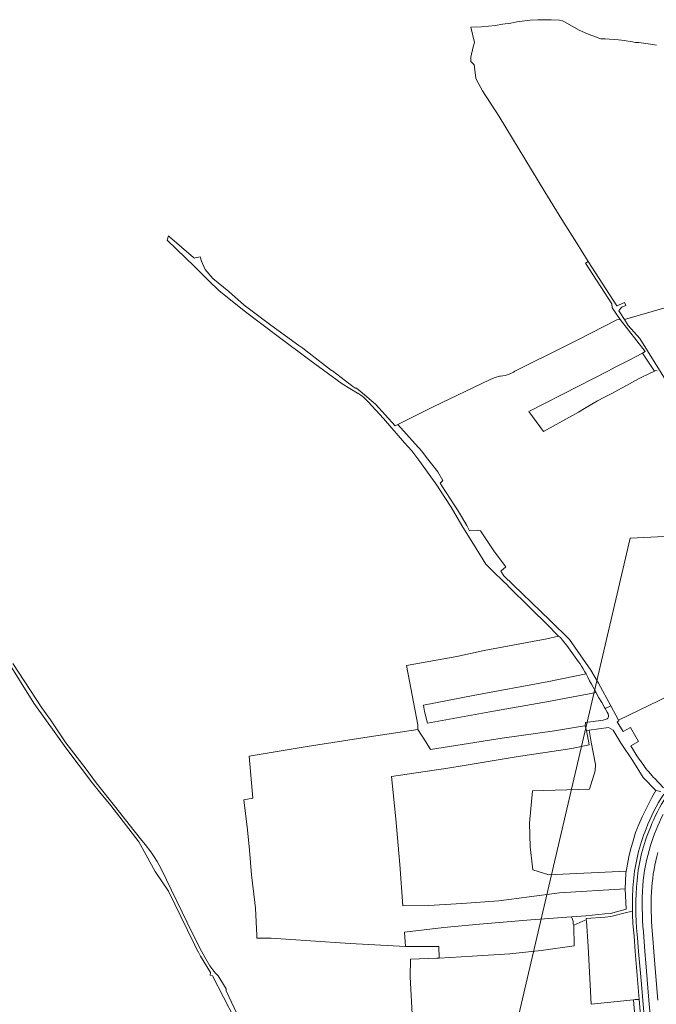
# Model space of a CAD drawing. Header units: metres. Extents: x 140853 to 145288, y 474558 to 480269.
# Tile 407 of 428: x 143539 to 144064, y 479456 to 480269. Entities that reach past the tile are written whole.
import ezdxf

# ---------------------------------------------------------------- set-up
doc = ezdxf.new("R2010")
doc.units = ezdxf.units.M
doc.header["$MEASUREMENT"] = 0
for name, color, linetype, lineweight in [('B-WE-GR-BOS_GEMENGD-G', 40, 'Continuous', 13), ('B-WE-GR-BOS_LOOF-G', 40, 'Continuous', 13), ('B-WE-GR-BOUWLAND-G', 80, 'Continuous', 13), ('B-WE-GR-GRAS-G', 60, 'Continuous', 13), ('B-WE-GR-GRAS_KRUIDENRIJK-G', 80, 'Continuous', 18), ('B-WE-OG-HULPLIJN-G', 50, 'Continuous', 18), ('B-WE-VH-ONVERHARD-G', 252, 'Continuous', 18), ('B-WE-VH-VERHARDING_ASFALT-G', 252, 'Continuous', 18), ('B-WE-VH-VERHARDING_FUNDERING_ZAND-G', 7, 'Continuous', 18), ('B-WE-VH-VERHARDING_TEGEL-G', 252, 'Continuous', 18)]:
    doc.layers.add(name, color=color, linetype=linetype, lineweight=lineweight)

msp = doc.modelspace()

# ---------------------------------------------------------------- linework, layer by layer
at = {"layer": 'B-WE-GR-BOS_GEMENGD-G', "ltscale": 0.2, "flags": 128}
msp.add_lwpolyline([(144064.501, 480247.875), (144059.648, 480248.615), (144049.799, 480249.913), (144048.848, 480249.961), (144048.51, 480250), (144047.148, 480250.157), (144044.546, 480250.551), (144037.691, 480251.585), (144035.44, 480251.88), (144033.138, 480252.126), (144022.083, 480253), (144020.583, 480253.147), (144019.382, 480253.144), (144018.581, 480253.192), (144016.98, 480253.638), (144015.028, 480254.334), (144008.169, 480256.969), (144000, 480260.577), (143989.188, 480266.901), (143986.823, 480267.988), (143984.266, 480268.47), (143977.565, 480268.774), (143966.408, 480268.87), (143960.081, 480268.409), (143949.2, 480267.043), (143944.232, 480265.889), (143937.279, 480265.131), (143931.437, 480264.155), (143919.945, 480263.041), (143911.051, 480262.818), (143914.178, 480250), (143913.042, 480246.498), (143911.271, 480237.895), (143911.139, 480234.426), (143913.973, 480231.568), (143915.196, 480220.812), (143915.25, 480220.337), (143920.739, 480210.167), (143934.618, 480188.945), (143972.377, 480126.816), (143986.322, 480103.871), (144000, 480082.252), (144008.003, 480069.315), (144031.72, 480032.852), (144032.02, 480032.854), (144032.67, 480033.005), (144033.769, 480033.457), (144035.667, 480034.311), (144038.165, 480035.517), (144039.22, 480033.068), (144035.922, 480031.511), (144035.523, 480031.26), (144035.073, 480030.809), (144033.476, 480028.605), (144033.829, 480027.856), (144034.43, 480026.906), (144037.99, 480021.362), (144083.773, 480034.756)], dxfattribs=at)
at = {"layer": 'B-WE-GR-BOS_LOOF-G', "ltscale": 0.2, "flags": 128}
for points in [[(143926.873, 479697.597), (143875.243, 479688.401), (143873.019, 479697.842), (143872.288, 479701.352), (143872.157, 479703.093), (143912.941, 479711.064), (143975.447, 479722.708), (144006.271, 479728.994), (144005.281, 479730.762), (144003.903, 479733.196), (144002.526, 479735.326), (144001.302, 479737.151), (144000, 479738.974), (143990.332, 479752.549), (143986.848, 479756.737), (143985.145, 479759.124), (143983.497, 479760.165), (143973.915, 479757.831), (143922.069, 479748.362), (143899.468, 479743.465), (143857.999, 479735.894), (143867.394, 479686.871), (143867.35, 479683.157), (143874.069, 479673.028), (143877.771, 479666.508), (143903.881, 479670.752), (143937.063, 479675.834), (143980.12, 479682.078), (144000, 479685.391), (144005.557, 479686.21), (144005.754, 479688.752), (144009.967, 479689.424), (144020.476, 479690.724), (144022.049, 479691.237), (144023.622, 479691.902), (144024.331, 479692.564), (144024.735, 479693.429), (144024.885, 479694.09), (144024.833, 479694.649), (144024.524, 479695.968), (144023.86, 479697.389), (144022.118, 479700.341), (144021.615, 479701.192), (144019.217, 479705.3), (144016.972, 479709.104), (144015.556, 479711.716), (144014.555, 479713.545), (143975.258, 479706.215), (143926.873, 479697.597)], [(143962.343, 479567.23), (143962.034, 479569.866), (143960.103, 479586.334), (143959.643, 479605.929), (143962.126, 479632.425), (144009.056, 479633.731), (144013.962, 479648.948), (144014.077, 479654.345), (144010.486, 479672.534), (144008.894, 479682.637), (144006.712, 479682.282), (144008.869, 479670.568), (143994.426, 479667.389), (143948.568, 479660.475), (143907.245, 479653.739), (143890.599, 479650.847), (143880.857, 479649.396), (143845.538, 479644.223), (143849.199, 479609.425), (143852.612, 479571.754), (143854.899, 479537.582), (143876.303, 479537.937), (143903.63, 479539.474), (143934.409, 479541.58), (143984.467, 479548.356), (144038.67, 479551.522), (144039.235, 479564.367), (144039.31, 479566.061), (143975.498, 479563.091), (143962.343, 479567.23)]]:
    msp.add_lwpolyline(points, close=True, dxfattribs=at)
msp.add_lwpolyline([(144117.302, 479731.553), (144033.195, 479690.793), (144033.439, 479690.291), (144032.059, 479689.538), (144036.956, 479681.417), (144042.986, 479684.857), (144049.675, 479673.131), (144043.393, 479669.548), (144048.338, 479661.29), (144049.511, 479659.515), (144053.896, 479653.279), (144054.966, 479651.911), (144055.884, 479650.644), (144056.801, 479649.529), (144058.024, 479648.059), (144062.1, 479643.549), (144062.721, 479642.904), (144070.313, 479635.022)], dxfattribs=at)
msp.add_lwpolyline([(144046.97, 479500), (144045.935, 479512.508), (144045.935, 479512.508, -0.0224722), (144044.617, 479533.243), (144044.617, 479533.243), (144039.574, 479531.953), (144026.858, 479528.701), (144022.074, 479528.159), (144006.257, 479527.222), (144006.433, 479525.942), (144006.584, 479524.842), (144008.088, 479504.147), (144010.536, 479456.53), (144045.599, 479459.956), (144046.96, 479460.309), (144050.29, 479460.21), (144049.428, 479470.285), (144046.97, 479500)], format="xyb", close=True, dxfattribs=at)
at = {"layer": 'B-WE-GR-BOUWLAND-G', "ltscale": 0.2, "flags": 128}
for points in [[(144065.152, 479979.204), (144063.882, 479979.442), (144062.717, 479978.926), (144052.272, 479973.851), (144049.524, 479972.443), (144039.682, 479966.968), (144032.588, 479963.05), (144028.24, 479960.79), (144021.645, 479957.323), (144015.848, 479954.307), (144005.106, 479948.13), (144000, 479945.091), (143971.038, 479928.894), (143958.972, 479945.535), (143958.972, 479945.535), (144000, 479966.49), (144024.349, 479978.935), (144030.845, 479982.302), (144041.238, 479987.578), (144052.881, 479993.709), (144055.151, 479994.92), (144034.535, 480021.521), (144031.782, 480021.061), (144000, 480004.951), (143990.275, 480000), (143947.569, 479978.707), (143946.328, 479977.986), (143944.66, 479977.147), (143942.938, 479976.424), (143942.06, 479976.107), (143940.273, 479975.565), (143939.367, 479975.34), (143937.534, 479974.985), (143935.681, 479974.755), (143934.75, 479974.688), (143930.523, 479973.402), (143926.436, 479971.724), (143880.46, 479949.724), (143850.901, 479934.852), (143865.201, 479918.774), (143870.719, 479912.906), (143874.485, 479907.651), (143883.769, 479895.651), (143888.148, 479888.645), (143885.868, 479886.288), (143887.303, 479884.294), (143897.841, 479867.758), (143900.066, 479864.427), (143907.832, 479851.389), (143909.965, 479847.167), (143916.364, 479847.559), (143919.127, 479847.119), (143930.646, 479829.72), (143940.18, 479817.358), (143935.792, 479813.777), (143938.43, 479809.89), (143976.537, 479772.993), (143992.604, 479757.492), (144010.124, 479732.06), (144016.464, 479721.412), (144026.683, 479702.676), (144033.171, 479690.781), (144033.195, 479690.793), (144117.302, 479731.553)], [(144049.271, 479413.356), (144045.599, 479459.956), (144010.536, 479456.53), (144008.088, 479504.147), (144008.088, 479504.147), (144006.584, 479524.842), (144006.433, 479525.942), (144003.545, 479524.888), (143996.179, 479521.738), (143996.187, 479521.192), (143996.437, 479504.445), (143969.185, 479500.638), (143943.331, 479498.074), (143912.158, 479495.918), (143884.901, 479494.411), (143883.015, 479494.307), (143861.204, 479493.518), (143861.152, 479478.864), (143862.974, 479443.152)]]:
    msp.add_lwpolyline(points, dxfattribs=at)
for points in [[(144014.555, 479713.545), (144010.795, 479720.414), (144009.212, 479723.306), (144007.731, 479726.298), (144006.271, 479728.994), (143975.447, 479722.708), (143912.941, 479711.064), (143872.157, 479703.093), (143872.288, 479701.352), (143873.019, 479697.842), (143875.243, 479688.401), (143926.873, 479697.597), (143975.258, 479706.215), (144014.555, 479713.545)], [(143734.407, 479510.878), (143746.232, 479510.838), (143778.834, 479508.603), (143811.437, 479506.367), (143857.19, 479504.115), (143856.445, 479515.932), (143888.893, 479519.688), (143918.23, 479522.386), (143960.77, 479525.921), (143994.391, 479528.573), (144006.152, 479529.404), (144021.82, 479530.872), (144026.453, 479531.306), (144039.444, 479534.781), (144038.67, 479551.522), (143984.467, 479548.356), (143934.409, 479541.58), (143903.63, 479539.474), (143876.303, 479537.937), (143854.899, 479537.582), (143852.612, 479571.754), (143849.199, 479609.425), (143845.538, 479644.223), (143880.857, 479649.396), (143890.599, 479650.847), (143907.245, 479653.739), (143948.568, 479660.475), (143994.426, 479667.389), (144008.869, 479670.568), (144006.712, 479682.282), (144005.557, 479686.21), (144000, 479685.391), (143980.12, 479682.078), (143937.063, 479675.834), (143903.881, 479670.752), (143877.771, 479666.508), (143874.069, 479673.028), (143867.35, 479683.157), (143827.189, 479677.043), (143776.048, 479668.963), (143728.068, 479661.047), (143731.248, 479626.367), (143723.673, 479625.133), (143726.609, 479600.189), (143728.353, 479583.578), (143729.894, 479563.089), (143732.659, 479540.398), (143733.301, 479535.698), (143734.308, 479513.094), (143734.407, 479510.878)], [(144039.31, 479566.061), (144039.486, 479566.069), (144039.898, 479568.859), (144041.555, 479577.881), (144042.923, 479583.826), (144045.116, 479591.22), (144047.192, 479598.095), (144049.833, 479604.619), (144052.58, 479611.031), (144056.085, 479618.225), (144060.714, 479626.895), (144064.045, 479632.712), (144053.464, 479643.361), (144044.866, 479657.283), (144035.409, 479671.512), (144028.702, 479682.421), (144024.798, 479684.694), (144008.894, 479682.637), (144010.486, 479672.534), (144014.077, 479654.345), (144013.962, 479648.948), (144009.056, 479633.731), (143962.126, 479632.425), (143959.643, 479605.929), (143960.103, 479586.334), (143962.034, 479569.866), (143962.343, 479567.23), (143975.498, 479563.091), (144039.31, 479566.061)]]:
    msp.add_lwpolyline(points, close=True, dxfattribs=at)
at = {"layer": 'B-WE-GR-GRAS-G', "ltscale": 0.2, "flags": 128}
msp.add_lwpolyline([(143995.601, 479522.817), (143995.601, 479524.824), (143994.391, 479528.573), (143960.77, 479525.921), (143918.23, 479522.386), (143888.893, 479519.688), (143856.445, 479515.932), (143857.19, 479504.115), (143884.721, 479504.136), (143884.901, 479494.411), (143912.158, 479495.918), (143943.331, 479498.074), (143969.185, 479500.638), (143996.437, 479504.445), (143996.187, 479521.192), (143996.179, 479521.738), (143996.015, 479521.668), (143995.601, 479522.817)], close=True, dxfattribs=at)
at = {"layer": 'B-WE-GR-GRAS_KRUIDENRIJK-G', "ltscale": 0.2, "flags": 128}
for points in [[(144068.113, 479631.98), (144064.045, 479632.712), (144060.714, 479626.895), (144056.085, 479618.225), (144052.58, 479611.031), (144049.833, 479604.619), (144047.192, 479598.095), (144045.116, 479591.22), (144042.923, 479583.826), (144041.555, 479577.881), (144039.898, 479568.859), (144039.486, 479566.069), (144039.31, 479566.061), (144039.235, 479564.367), (144038.67, 479551.522), (144039.444, 479534.781), (144026.453, 479531.306), (144021.82, 479530.872), (144006.152, 479529.404), (143994.391, 479528.573), (143995.601, 479524.824), (143995.601, 479522.817), (143996.015, 479521.668), (143996.179, 479521.738), (144003.545, 479524.888), (144006.433, 479525.942), (144006.433, 479525.942), (144006.257, 479527.222), (144022.074, 479528.159), (144026.858, 479528.701), (144039.574, 479531.953), (144044.617, 479533.243), (144044.617, 479533.243, -0.0030902), (144044.582, 479536.155), (144044.582, 479536.155, -0.0235454), (144045.474, 479557.817), (144045.474, 479557.817, -0.0755286), (144055.83, 479601.088), (144055.83, 479601.088, -0.058522), (144070.424, 479629.692)], [(144072.388, 479627.552, 0.0529595), (144059.404, 479602.246), (144059.404, 479602.246, 0.0768543), (144048.397, 479558.569), (144048.397, 479558.569, 0.0473239), (144048.56, 479513.877), (144048.56, 479513.877), (144048.56, 479513.828), (144048.78, 479511.27), (144049.729, 479500), (144051.753, 479475.987), (144055.928, 479427.021)], [(144061.102, 479425.236), (144057.892, 479463.107), (144055.618, 479490.668), (144054.885, 479500), (144053.625, 479516.051), (144053.625, 479516.051, -0.0362244), (144053.136, 479554.285), (144053.136, 479554.285, -0.0534633), (144059.495, 479587.261), (144059.495, 479587.261, -0.0466422), (144070.004, 479612.923)], [(144065.664, 479581.702, 0.0471351), (144060.584, 479552.974), (144060.584, 479552.974, 0.03452), (144060.741, 479520.5), (144060.741, 479520.5), (144061.714, 479506.904), (144062.295, 479500), (144063.491, 479485.799), (144065.657, 479459.651)]]:
    msp.add_lwpolyline(points, format="xyb", dxfattribs=at)
msp.add_lwpolyline([(144053.295, 479425.095), (144050.29, 479460.21), (144046.96, 479460.309), (144045.599, 479459.956), (144049.271, 479413.356)], dxfattribs=at)
at = {"layer": 'B-WE-OG-HULPLIJN-G'}
msp.add_lwpolyline([(141484.938, 478467.493), (142922.898, 478740.923), (143043.789, 479141.528), (143928.198, 479351.369), (144042.725, 479840.999), (144698.079, 479872.794), (144672.627, 478988.916), (144742.617, 478639.181), (145060.75, 478225.858), (145035.298, 477659.922), (145054.388, 476896.862), (144768.066, 476833.275), (144755.342, 477825.251), (143616.428, 477755.303), (142541.14, 475313.514), (141510.39, 476108.367), (141014.104, 476776.044), (140988.652, 477462.798), (141421.313, 477755.303), (141484.938, 478467.493)], close=True, dxfattribs=at)
at = {"layer": 'B-WE-VH-ONVERHARD-G', "ltscale": 0.2, "flags": 128}
for points in [[(144081.107, 479957.137), (144050.627, 480005.715), (144041.067, 480016.584), (144037.99, 480021.362), (144034.43, 480026.906), (144033.829, 480027.856), (144033.476, 480028.605), (144035.073, 480030.809), (144035.523, 480031.26), (144035.922, 480031.511), (144039.22, 480033.068), (144038.165, 480035.517), (144035.667, 480034.311), (144033.769, 480033.457), (144032.67, 480033.005), (144032.02, 480032.854), (144031.72, 480032.852), (144008.003, 480069.315), (144008.003, 480069.315), (144005.755, 480067.911), (144027.516, 480034.495), (144027.666, 480034.195), (144027.956, 480031.034), (144034.535, 480021.521), (144055.151, 479994.92), (144052.881, 479993.709), (144062.717, 479978.926), (144063.882, 479979.442), (144065.152, 479979.204)], [(143527.967, 479740.48), (143550.252, 479704.955), (143569.849, 479677.55), (143576.638, 479668.056), (143598.59, 479638.876), (143604.503, 479631.689), (143613.755, 479620.444), (143621.223, 479610.758), (143631.34, 479597.638), (143637.094, 479590.434), (143650.335, 479565.802), (143661.548, 479549.573), (143676.853, 479518.076), (143683.144, 479505.13), (143685.805, 479500), (143685.846, 479499.92), (143687.991, 479496.168), (143696.302, 479482.657), (143695.77, 479480.259), (143697.772, 479479.815), (143725.032, 479427.097)], [(143726.616, 479430), (143709.006, 479467.438), (143709, 479468.946), (143702.595, 479479.912), (143700.205, 479482.063), (143698.9, 479483.576), (143695.578, 479488.106), (143691.449, 479495.269), (143688.864, 479500.143), (143681.23, 479514.632), (143655.41, 479567.984), (143652.087, 479574.024), (143649.715, 479577.947), (143646.852, 479582.083), (143642.238, 479588.123), (143638.346, 479592.793), (143628.924, 479604.577), (143618.123, 479618.842), (143601.697, 479639.124), (143592.56, 479651.364), (143576.768, 479672.016), (143563.974, 479691.061), (143556.744, 479700.997), (143533.01, 479737.483)], [(144070.313, 479635.022), (144062.721, 479642.904), (144062.1, 479643.549), (144058.024, 479648.059), (144056.801, 479649.529), (144055.884, 479650.644), (144054.966, 479651.911), (144053.896, 479653.279), (144049.511, 479659.515), (144048.338, 479661.29), (144043.393, 479669.548), (144049.675, 479673.131), (144042.986, 479684.857), (144036.956, 479681.417), (144032.059, 479689.538), (144033.439, 479690.291), (144033.195, 479690.793), (144033.171, 479690.781), (144026.683, 479702.676), (144026.683, 479702.676), (144024.994, 479701.812), (144022.118, 479700.341), (144023.86, 479697.389), (144024.524, 479695.968), (144024.833, 479694.649), (144024.885, 479694.09), (144024.735, 479693.429), (144024.331, 479692.564), (144023.622, 479691.902), (144022.049, 479691.237), (144020.476, 479690.724), (144009.967, 479689.424), (144005.754, 479688.752), (144005.557, 479686.21), (144006.712, 479682.282), (144008.894, 479682.637), (144024.798, 479684.694), (144028.702, 479682.421), (144035.409, 479671.512), (144044.866, 479657.283), (144053.464, 479643.361), (144064.045, 479632.712), (144068.113, 479631.98)]]:
    msp.add_lwpolyline(points, dxfattribs=at)
at = {"layer": 'B-WE-VH-VERHARDING_ASFALT-G', "ltscale": 0.2, "flags": 128}
for points in [[(144070.004, 479612.923, 0.0466422), (144059.495, 479587.261), (144059.495, 479587.261, 0.0534633), (144053.136, 479554.285), (144053.136, 479554.285, 0.0362244), (144053.625, 479516.051), (144053.625, 479516.051), (144054.885, 479500), (144055.618, 479490.668), (144057.892, 479463.107), (144061.102, 479425.236)], [(144065.657, 479459.651), (144063.491, 479485.799), (144062.295, 479500), (144061.714, 479506.904), (144060.741, 479520.5), (144060.741, 479520.5, -0.03452), (144060.584, 479552.974), (144060.584, 479552.974, -0.0471351), (144065.664, 479581.702)]]:
    msp.add_lwpolyline(points, format="xyb", dxfattribs=at)
at = {"layer": 'B-WE-VH-VERHARDING_FUNDERING_ZAND-G', "ltscale": 0.2, "flags": 128}
msp.add_lwpolyline([(143682.095, 480072.528), (143662.399, 480089.605), (143661.392, 480090.403), (143660.491, 480086.921), (143682.82, 480065.246), (143694.679, 480053.283), (143703.1, 480045.457), (143723.979, 480028.54), (143751.975, 480007.503), (143778.119, 479987.971), (143804.799, 479968.395), (143817.573, 479960.714), (143817.776, 479960.629), (143818.172, 479960.438), (143818.555, 479960.221), (143819.527, 479959.545), (143820.414, 479958.892), (143821.283, 479958.216), (143822.135, 479957.517), (143822.971, 479956.797), (143824.16, 479955.739), (143824.747, 479955.202), (143825.907, 479954.112), (143826.477, 479953.557), (143838.926, 479939.639), (143856.505, 479919.774), (143862.332, 479913.083), (143869.11, 479904.26), (143883.052, 479884.626), (143889.744, 479874.543), (143894.974, 479866.662), (143903.713, 479851.402), (143915.511, 479832.42), (143923.573, 479819.449), (143924.629, 479818.501), (143932.544, 479810.419), (143935.003, 479808.127), (143938.609, 479804.766), (143940.265, 479803.222), (143943.195, 479800.258), (143947.858, 479795.542), (143954.604, 479789.068), (143961.694, 479781.735), (143973.368, 479770.524), (143983.497, 479760.165), (143985.145, 479759.124), (143986.848, 479756.737), (143990.332, 479752.549), (144000, 479738.974), (144001.302, 479737.151), (144002.526, 479735.326), (144003.903, 479733.196), (144005.281, 479730.762), (144006.271, 479728.994), (144007.731, 479726.298), (144009.212, 479723.306), (144010.795, 479720.414), (144014.555, 479713.545), (144015.556, 479711.716), (144016.972, 479709.104), (144019.217, 479705.3), (144021.615, 479701.192), (144022.118, 479700.341), (144024.994, 479701.812), (144026.683, 479702.676), (144016.464, 479721.412), (144010.124, 479732.06), (143992.604, 479757.492), (143976.537, 479772.993), (143938.43, 479809.89), (143935.792, 479813.777), (143940.18, 479817.358), (143930.646, 479829.72), (143919.127, 479847.119), (143916.364, 479847.559), (143909.965, 479847.167), (143907.832, 479851.389), (143900.066, 479864.427), (143897.841, 479867.758), (143887.303, 479884.294), (143885.868, 479886.288), (143888.148, 479888.645), (143883.769, 479895.651), (143874.485, 479907.651), (143870.719, 479912.906), (143865.201, 479918.774), (143850.901, 479934.852), (143848.779, 479933.785), (143832.488, 479951.447), (143819.885, 479962.173), (143816.744, 479964.776), (143816.561, 479964.735), (143816.374, 479964.722), (143816.188, 479964.738), (143816.096, 479964.757), (143815.918, 479964.816), (143815.751, 479964.901), (143815.673, 479964.952), (143815.599, 479965.01), (143815.479, 479965.127), (143814.617, 479965.66), (143813.771, 479966.218), (143813.354, 479966.505), (143812.532, 479967.098), (143812.128, 479967.403), (143811.343, 479968.022), (143796.818, 479979.015), (143796.189, 479979.491), (143777.518, 479993.622), (143772.436, 479997.671), (143769.118, 480000), (143745.853, 480016.785), (143724.066, 480033.308), (143711.295, 480044.651), (143698.136, 480055.319), (143691.869, 480062.58), (143689.458, 480067.601), (143688.612, 480069.715), (143687.651, 480073.212), (143683.61, 480072.223), (143682.969, 480072.164), (143682.095, 480072.528)], close=True, dxfattribs=at)
at = {"layer": 'B-WE-VH-VERHARDING_TEGEL-G', "ltscale": 0.2, "flags": 128}
for points in [[(144070.424, 479629.692, 0.058522), (144055.83, 479601.088), (144055.83, 479601.088, 0.0755286), (144045.474, 479557.817), (144045.474, 479557.817, 0.0235454), (144044.582, 479536.155), (144044.582, 479536.155, 0.0030902), (144044.617, 479533.243), (144044.617, 479533.243, 0.0224722), (144045.935, 479512.508), (144045.935, 479512.508), (144046.97, 479500), (144049.428, 479470.285), (144050.29, 479460.21), (144053.295, 479425.095)], [(144055.928, 479427.021), (144051.753, 479475.987), (144049.729, 479500), (144048.78, 479511.27), (144048.56, 479513.828), (144048.56, 479513.877), (144048.56, 479513.877, -0.0473239), (144048.397, 479558.569), (144048.397, 479558.569, -0.0768543), (144059.404, 479602.246), (144059.404, 479602.246, -0.0529595), (144072.388, 479627.552)]]:
    msp.add_lwpolyline(points, format="xyb", dxfattribs=at)

doc.saveas('drawing.dxf')
